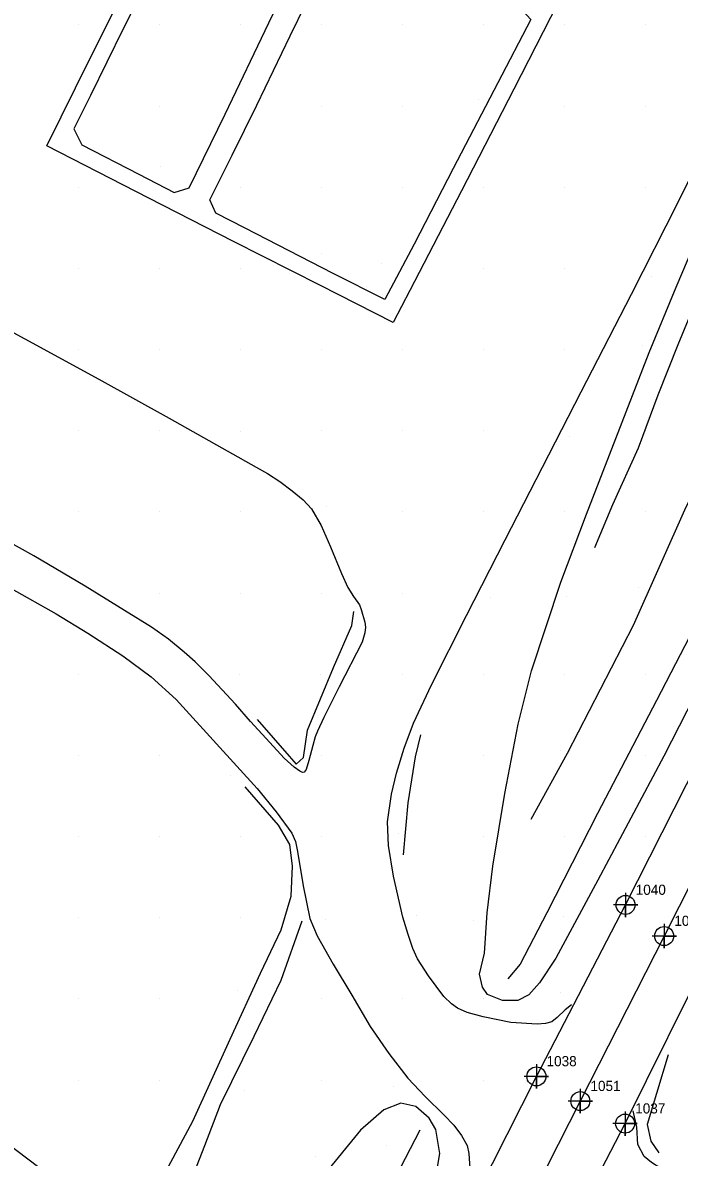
# Model space of a CAD drawing. Extents: x 2062781 to 2066835, y 358981 to 366501.
# Drawn here: x 2063525.7 to 2063687.7, y 360648.4 to 360927.9 of the extents above; entities that cross this region are included whole.
import ezdxf

# ---------------------------------------------------------------- set-up
doc = ezdxf.new("R2010")
doc.units = 0
for name, color, linetype in [('Exist DTM Crownline', 7, 'Continuous'), ('Exist DTM Crownline Cogo Number', 7, 'Continuous'), ('Exist DTM Crownline Cogo Point CELL', 7, 'Continuous'), ('Exist Roads EOP', 7, 'Continuous'), ('Exist Roads EOP Cogo Number', 7, 'Continuous'), ('Exist Roads EOP Cogo Point CELL', 7, 'Continuous'), ('PH Exist DTM Breakline', 7, 'Continuous'), ('PH Exist DTM Point', 7, 'Continuous')]:
    doc.layers.add(name, color=color, linetype=linetype)

msp = doc.modelspace()

# ---------------------------------------------------------------- linework, layer by layer
at = {"layer": 'Exist DTM Crownline'}
msp.add_lwpolyline([(2063750.55, 360833.69), (2063727.84, 360789.3), (2063705.93, 360746.41), (2063683.92, 360702.88), (2063663.24, 360662.2), (2063641.44, 360619.31), (2063619.27, 360575.63), (2063598.51, 360534.74), (2063576.26, 360491.01), (2063554.11, 360448.07), (2063531.69, 360403.69), (2063510.6, 360362.17), (2063489.74, 360321.58), (2063468.62, 360279.83), (2063447.14, 360237.46), (2063426.34, 360196.56), (2063406.83, 360158.2), (2063384.9, 360114.87), (2063362.69, 360071.39), (2063342.05, 360030.63), (2063319.97, 359987.39), (2063296.38, 359941.39)], dxfattribs=at)
at = {"layer": 'Exist DTM Crownline Cogo Point CELL'}
for points in [[(2063683.92, 360705.88), (2063683.92, 360699.88), (2063683.92, 360702.88), (2063686.92, 360702.88), (2063680.92, 360702.88)], [(2063683.92, 360705.88), (2063683.92, 360699.88), (2063683.92, 360702.88), (2063686.92, 360702.88), (2063680.92, 360702.88)], [(2063683.92, 360705.88), (2063683.92, 360699.88), (2063683.92, 360702.88), (2063686.92, 360702.88), (2063680.92, 360702.88)], [(2063663.24, 360665.2), (2063663.24, 360659.2), (2063663.24, 360662.2), (2063666.24, 360662.2), (2063660.24, 360662.2)], [(2063663.24, 360665.2), (2063663.24, 360659.2), (2063663.24, 360662.2), (2063666.24, 360662.2), (2063660.24, 360662.2)], [(2063663.24, 360665.2), (2063663.24, 360659.2), (2063663.24, 360662.2), (2063666.24, 360662.2), (2063660.24, 360662.2)]]:
    msp.add_lwpolyline(points, dxfattribs=at)
for centre in [(2063683.92, 360702.88), (2063683.92, 360702.88), (2063683.92, 360702.88), (2063663.24, 360662.2), (2063663.24, 360662.2), (2063663.24, 360662.2)]:
    msp.add_circle(centre, 2.34, dxfattribs=at)
at = {"layer": 'Exist Roads EOP'}
for points in [[(2063286.47, 359947.64), (2063309.41, 359993.28), (2063331.5, 360036.62), (2063353.47, 360079.37), (2063374.09, 360120.61), (2063394.89, 360165.38), (2063417.4, 360208.71), (2063436.23, 360246.03), (2063449.27, 360270.89), (2063451.38, 360272.28), (2063457.84, 360285.06), (2063479.58, 360327.99), (2063500.63, 360369.12), (2063521.45, 360410.21), (2063543.5, 360453.45), (2063565.77, 360497.25), (2063587.25, 360539.79), (2063609.2, 360582.5), (2063630.76, 360625.39), (2063652.41, 360668.3), (2063674.4, 360710.54), (2063695.41, 360752.05), (2063717.28, 360794.95), (2063739.23, 360837.72)], [(2063307.08, 359936.09), (2063330.79, 359982.25), (2063353.21, 360026.63), (2063373.94, 360067.35), (2063395.33, 360109.66), (2063417.3, 360152.86), (2063438.53, 360194.57), (2063458.78, 360234.01), (2063479.37, 360275.02), (2063500.83, 360316.36), (2063521.71, 360358), (2063542.56, 360398.65), (2063564.98, 360442.66), (2063586.95, 360486.19), (2063608.7, 360528.89), (2063630.33, 360571.32), (2063652.02, 360613.69), (2063674.28, 360656.66), (2063695.45, 360699.25), (2063716.63, 360740.88), (2063738.76, 360783.94), (2063760.61, 360827.22)]]:
    msp.add_lwpolyline(points, dxfattribs=at)
at = {"layer": 'Exist Roads EOP Cogo Point CELL'}
for points in [[(2063674.4, 360713.54), (2063674.4, 360707.54), (2063674.4, 360710.54), (2063677.4, 360710.54), (2063671.4, 360710.54)], [(2063674.4, 360713.54), (2063674.4, 360707.54), (2063674.4, 360710.54), (2063677.4, 360710.54), (2063671.4, 360710.54)], [(2063674.4, 360713.54), (2063674.4, 360707.54), (2063674.4, 360710.54), (2063677.4, 360710.54), (2063671.4, 360710.54)], [(2063652.41, 360671.3), (2063652.41, 360665.3), (2063652.41, 360668.3), (2063655.41, 360668.3), (2063649.41, 360668.3)], [(2063652.41, 360671.3), (2063652.41, 360665.3), (2063652.41, 360668.3), (2063655.41, 360668.3), (2063649.41, 360668.3)], [(2063652.41, 360671.3), (2063652.41, 360665.3), (2063652.41, 360668.3), (2063655.41, 360668.3), (2063649.41, 360668.3)], [(2063674.28, 360659.66), (2063674.28, 360653.66), (2063674.28, 360656.66), (2063677.28, 360656.66), (2063671.28, 360656.66)], [(2063674.28, 360659.66), (2063674.28, 360653.66), (2063674.28, 360656.66), (2063677.28, 360656.66), (2063671.28, 360656.66)], [(2063674.28, 360659.66), (2063674.28, 360653.66), (2063674.28, 360656.66), (2063677.28, 360656.66), (2063671.28, 360656.66)]]:
    msp.add_lwpolyline(points, dxfattribs=at)
for centre in [(2063674.4, 360710.54), (2063674.4, 360710.54), (2063674.4, 360710.54), (2063652.41, 360668.3), (2063652.41, 360668.3), (2063652.41, 360668.3), (2063674.28, 360656.66), (2063674.28, 360656.66), (2063674.28, 360656.66)]:
    msp.add_circle(centre, 2.34, dxfattribs=at)
at = {"layer": 'PH Exist DTM Breakline'}
for points in [[(2063678.54, 360972.77), (2063670.42, 360956.57), (2063657.72, 360932.72), (2063646.82, 360911.55), (2063633.92, 360886.48), (2063621.23, 360861.95), (2063617.05, 360854.08), (2063599.16, 360863.22), (2063577.75, 360874.01), (2063556.85, 360884.68), (2063531.72, 360897.61), (2063542.27, 360919.02), (2063554.37, 360943.16), (2063565.61, 360965.48), (2063580.36, 360994.68), (2063591.85, 361017.38), (2063576.28, 361025.24), (2063559.03, 361034), (2063543.83, 361041.84)], [(2063606.99, 360949.8), (2063624.13, 360940.98), (2063625.57, 360943.73), (2063635.46, 360938.6), (2063641.87, 360935.32), (2063648.23, 360931.78), (2063651, 360928.72), (2063642.94, 360913.13), (2063631.87, 360891.98), (2063622.27, 360873.33), (2063615.02, 360859.7), (2063602.29, 360866.14), (2063580.56, 360877.28), (2063573.36, 360881), (2063571.9, 360884.29), (2063577.41, 360895.28), (2063583.48, 360907.62), (2063591.69, 360924.74), (2063599.4, 360940.54), (2063603.21, 360948.2), (2063606.99, 360949.79)], [(2063769.13, 360934.13), (2063753.41, 360901.59), (2063739.18, 360874.1), (2063723.57, 360843.53), (2063709.42, 360816.29), (2063694.88, 360785.61), (2063682, 360760.9), (2063667.48, 360733.07), (2063654.96, 360708.58), (2063648.43, 360695.96), (2063645.39, 360692.37)], [(2063666.86, 360798.65), (2063671.28, 360809.22), (2063677.59, 360823.14), (2063682.46, 360836.24), (2063687.4, 360848.66), (2063691.49, 360858.58), (2063696.36, 360870.05), (2063702.57, 360882.48), (2063708.01, 360895.86), (2063712.43, 360904.68), (2063715.46, 360908.07), (2063717.89, 360910.69)], [(2063661.04, 360685.94), (2063659.52, 360684.72), (2063657.54, 360682.82), (2063656.2, 360681.75), (2063654.69, 360681.32), (2063652.58, 360681.15), (2063646.14, 360681.54), (2063639.29, 360682.99), (2063635.33, 360684.05), (2063632.96, 360685.12), (2063631.5, 360686.17), (2063629.61, 360687.95), (2063625.79, 360693.09), (2063623.12, 360697.28), (2063621.9, 360699.77), (2063620.81, 360703.24), (2063619.51, 360707.53), (2063617.15, 360717.63), (2063615.92, 360725.2), (2063615.7, 360730.98), (2063616.67, 360737.86), (2063617.94, 360742.98), (2063619.79, 360749.16), (2063622.12, 360755.33), (2063626.53, 360764.82), (2063635.2, 360781.83), (2063644.72, 360800.5), (2063653.94, 360818.43), (2063663.49, 360836.99), (2063675.84, 360861.05), (2063687.32, 360883.55), (2063698.44, 360906.09)], [(2063726.74, 360882.19), (2063719.26, 360868.85), (2063710.19, 360852.38), (2063702.64, 360835.1), (2063689.23, 360808.58), (2063676.29, 360779.4), (2063659.96, 360747.82), (2063651.03, 360731.63)], [(2063699.04, 360776.93), (2063683.86, 360747.2), (2063667.54, 360716.63), (2063657.21, 360697.45), (2063653.16, 360691.35), (2063650.58, 360688.43), (2063647.84, 360686.99), (2063644.09, 360687.01), (2063640.38, 360688.5), (2063639.08, 360690.27), (2063638.4, 360693.46), (2063639.61, 360698.67), (2063640.28, 360708.57), (2063641.64, 360720.11), (2063644.6, 360738.03), (2063647.95, 360755.09), (2063651.21, 360768.2), (2063658.41, 360790.06), (2063664.79, 360806.84), (2063671.99, 360825.48), (2063680.21, 360846.67), (2063686.88, 360862.77), (2063693, 360877.04)], [(2063501.54, 360863.41), (2063526.26, 360850.07), (2063544.5, 360840.06), (2063561.89, 360830.45), (2063583.33, 360818.42), (2063586.09, 360816.87), (2063589.18, 360814.9), (2063592.21, 360812.62), (2063594.89, 360810.39), (2063596.94, 360808.15), (2063599.37, 360804.04), (2063601.67, 360798.76), (2063604.33, 360792.23), (2063605.88, 360788.73), (2063607.31, 360786.55), (2063608.78, 360784.46), (2063609.23, 360783.36), (2063610.07, 360780.25), (2063610.24, 360778.96), (2063610.09, 360777.56), (2063609.41, 360775.28), (2063603.81, 360764.29), (2063600, 360756.77), (2063598.41, 360753.36), (2063597.83, 360751.99), (2063597.25, 360749.8), (2063596.32, 360746.17), (2063595.61, 360743.89), (2063595.11, 360743.23), (2063594.71, 360743.18), (2063594.09, 360743.49), (2063592.68, 360744.49), (2063590.25, 360746.67), (2063586.66, 360750.57), (2063581.94, 360755.77), (2063578.2, 360759.99), (2063571.67, 360767.09), (2063568.27, 360770.46), (2063565.58, 360772.83), (2063561.68, 360776.01), (2063557.5, 360778.95), (2063550.84, 360783.12), (2063541.14, 360789.1), (2063528.48, 360796.59), (2063517.81, 360802.51)], [(2063522.85, 360788.52), (2063534, 360782.28), (2063541.77, 360777.52), (2063550.45, 360771.96), (2063557.37, 360766.79), (2063563.54, 360761.14), (2063573.49, 360750.2), (2063583.53, 360739.22), (2063588.25, 360733.52), (2063592.08, 360728.25), (2063592.99, 360726.18), (2063593.52, 360723.75), (2063594.91, 360715.26), (2063596.55, 360707.2), (2063598.31, 360702.94), (2063602.31, 360695.98), (2063606.86, 360688.28), (2063611.45, 360680.62), (2063615.98, 360673.96), (2063620.69, 360667.87), (2063624.97, 360663.33), (2063629.69, 360658.76), (2063632.04, 360656.25), (2063633.94, 360653.72), (2063635.37, 360651.24), (2063635.76, 360649.32), (2063636.07, 360644.47)], [(2063583.54, 360756.21), (2063591.41, 360747.19), (2063593.19, 360745.23), (2063595, 360746.88), (2063595.95, 360753.63), (2063602.4, 360769.05), (2063606.88, 360779.4), (2063607.4, 360782.81)], [(2063619.66, 360722.93), (2063620.76, 360735.67), (2063622.62, 360747.04), (2063623.88, 360752.44)], [(2063398.94, 360747.31), (2063419.92, 360731.98), (2063442.95, 360715.96), (2063467.66, 360699.76), (2063485.8, 360678.5), (2063502, 360662.67), (2063518.48, 360654.42), (2063532.76, 360643.6), (2063539.4, 360633.02), (2063535.52, 360624.56), (2063534.04, 360612.46), (2063527.19, 360593.09), (2063518.43, 360582.03), (2063508.89, 360565.29), (2063502.6, 360545.3), (2063489.07, 360532.38)], [(2063545.03, 360628.54), (2063552.68, 360632.43), (2063558.66, 360640.41), (2063567.65, 360657.29), (2063576.88, 360677.43), (2063584.37, 360693.7), (2063589.46, 360704.44), (2063591.91, 360712.71), (2063592.3, 360720.07), (2063591.64, 360725.43), (2063588.81, 360730.24), (2063580.61, 360739.67)], [(2063594.6, 360706.53), (2063589.37, 360691.9), (2063582.71, 360678.1), (2063574.4, 360661.29), (2063570.55, 360651.21), (2063567.21, 360642.57), (2063563.36, 360635.87), (2063558.32, 360630.34), (2063552.62, 360626.8), (2063545.39, 360624.15), (2063539.35, 360622.39)], [(2063684.92, 360673.63), (2063682.04, 360664.1), (2063679.71, 360656.47), (2063680.66, 360652.36), (2063682.59, 360649.46)], [(2063627.49, 360643.01), (2063628.6, 360649.27), (2063627.62, 360655.21), (2063625.94, 360658.03), (2063622.72, 360660.84), (2063618.96, 360661.66), (2063614.76, 360660.04), (2063609.05, 360655.06), (2063599.8, 360643.76)], [(2063693.12, 360644.86), (2063687.05, 360645.19), (2063682.87, 360645.79), (2063680.76, 360647.08), (2063678.97, 360648.58), (2063677.45, 360651.5), (2063677.21, 360655.76), (2063676.26, 360659.82)], [(2063623.67, 360655.08), (2063617.69, 360643.47), (2063602.63, 360617.04), (2063589.87, 360595.83), (2063577.35, 360574.75), (2063566.03, 360554.96), (2063558.71, 360541), (2063550.41, 360524.93), (2063543.22, 360512.56), (2063539.25, 360504.97), (2063535.55, 360498.08)]]:
    msp.add_lwpolyline(points, dxfattribs=at)
msp.add_lwpolyline([(2063596.84, 360954.83), (2063574.14, 360966.09), (2063569.69, 360964.88), (2063560.7, 360946.6), (2063550.53, 360926.4), (2063542.48, 360910.01), (2063538.35, 360901.75), (2063540.29, 360897.85), (2063554.37, 360890.63), (2063563.06, 360886.1), (2063566.78, 360887.26), (2063575.65, 360905.42), (2063586.46, 360927.91), (2063597.78, 360950.72)], close=True, dxfattribs=at)
at = {"layer": 'PH Exist DTM Point'}
for p, q in [((2063539.37, 360927.39), (2063539.37, 360927.39)), ((2063559.37, 360927.39), (2063559.37, 360927.39)), ((2063579.37, 360927.39), (2063579.37, 360927.39)), ((2063599.37, 360927.39), (2063599.37, 360927.39)), ((2063619.37, 360927.39), (2063619.37, 360927.39)), ((2063639.37, 360927.39), (2063639.37, 360927.39)), ((2063659.37, 360927.39), (2063659.37, 360927.39)), ((2063679.37, 360927.39), (2063679.37, 360927.39)), ((2063559.37, 360907.39), (2063559.37, 360907.39)), ((2063599.37, 360907.39), (2063599.37, 360907.39)), ((2063619.37, 360907.39), (2063619.37, 360907.39)), ((2063638.17, 360909.01), (2063638.17, 360909.01)), ((2063659.37, 360907.39), (2063659.37, 360907.39)), ((2063679.37, 360907.39), (2063679.37, 360907.39)), ((2063559.73, 360892.59), (2063559.73, 360892.59)), ((2063539.37, 360887.39), (2063539.37, 360887.39)), ((2063579.39, 360887.38), (2063579.39, 360887.38)), ((2063599.37, 360887.39), (2063599.37, 360887.39)), ((2063619.37, 360887.39), (2063619.37, 360887.39)), ((2063639.37, 360887.39), (2063639.37, 360887.39)), ((2063659.37, 360887.39), (2063659.37, 360887.39)), ((2063679.39, 360887.38), (2063679.39, 360887.38)), ((2063599.31, 360871.18), (2063599.31, 360871.18)), ((2063614.15, 360868.68), (2063614.15, 360868.68)), ((2063539.37, 360867.39), (2063539.37, 360867.39)), ((2063559.37, 360867.39), (2063559.37, 360867.39)), ((2063579.34, 360867.33), (2063579.34, 360867.33)), ((2063639.37, 360867.39), (2063639.37, 360867.39)), ((2063659.37, 360867.39), (2063659.37, 360867.39)), ((2063680.73, 360865.38), (2063680.73, 360865.38)), ((2063678.49, 360848.28), (2063678.49, 360848.28)), ((2063539.37, 360847.39), (2063539.37, 360847.39)), ((2063559.37, 360847.39), (2063559.37, 360847.39)), ((2063579.37, 360847.37), (2063579.37, 360847.37)), ((2063599.33, 360847.37), (2063599.33, 360847.37)), ((2063619.37, 360847.39), (2063619.37, 360847.39)), ((2063639.37, 360847.39), (2063639.37, 360847.39)), ((2063659.37, 360847.39), (2063659.37, 360847.39)), ((2063539.37, 360827.39), (2063539.37, 360827.39)), ((2063559.37, 360827.39), (2063559.37, 360827.39)), ((2063579.37, 360827.31), (2063579.37, 360827.31)), ((2063599.36, 360827.4), (2063599.36, 360827.4)), ((2063619.37, 360827.39), (2063619.37, 360827.39)), ((2063639.37, 360827.39), (2063639.37, 360827.39)), ((2063660.55, 360825.86), (2063660.55, 360825.86)), ((2063679.37, 360827.39), (2063679.37, 360827.39)), ((2063539.37, 360807.39), (2063539.37, 360807.39)), ((2063559.37, 360807.39), (2063559.37, 360807.39)), ((2063579.37, 360807.39), (2063579.37, 360807.39)), ((2063600.72, 360808.79), (2063600.72, 360808.79)), ((2063619.37, 360807.39), (2063619.37, 360807.39)), ((2063639.37, 360807.39), (2063639.37, 360807.39)), ((2063659.37, 360807.39), (2063659.37, 360807.39)), ((2063679.37, 360807.39), (2063679.37, 360807.39)), ((2063559.37, 360787.39), (2063559.37, 360787.39)), ((2063579.33, 360787.3), (2063579.33, 360787.3)), ((2063599.36, 360787.4), (2063599.36, 360787.4)), ((2063619.37, 360787.39), (2063619.37, 360787.39)), ((2063659.93, 360786.66), (2063659.93, 360786.66)), ((2063677.5, 360788.66), (2063677.5, 360788.66)), ((2063641.14, 360786.27), (2063641.14, 360786.27)), ((2063539.37, 360767.39), (2063539.37, 360767.39)), ((2063579.31, 360767.27), (2063579.31, 360767.27)), ((2063599.27, 360767.38), (2063599.27, 360767.38)), ((2063619.37, 360767.39), (2063619.37, 360767.39)), ((2063639.37, 360767.39), (2063639.37, 360767.39)), ((2063659.33, 360767.43), (2063659.33, 360767.43)), ((2063679.37, 360767.39), (2063679.37, 360767.39)), ((2063639.36, 360747.4), (2063639.36, 360747.4)), ((2063658.4, 360748.66), (2063658.4, 360748.66)), ((2063539.37, 360747.39), (2063539.37, 360747.39)), ((2063559.37, 360747.39), (2063559.37, 360747.39)), ((2063599.37, 360747.39), (2063599.37, 360747.39)), ((2063679.37, 360747.39), (2063679.37, 360747.39)), ((2063577.05, 360742.35), (2063577.05, 360742.35)), ((2063618.29, 360728.03), (2063618.29, 360728.03)), ((2063539.37, 360727.39), (2063539.37, 360727.39)), ((2063559.37, 360727.39), (2063559.37, 360727.39)), ((2063579.37, 360727.39), (2063579.37, 360727.39)), ((2063599.37, 360727.39), (2063599.37, 360727.39)), ((2063639.37, 360727.39), (2063639.37, 360727.39)), ((2063659.37, 360727.39), (2063659.37, 360727.39)), ((2063679.37, 360727.39), (2063679.37, 360727.39)), ((2063539.37, 360707.39), (2063539.37, 360707.39)), ((2063559.37, 360707.39), (2063559.37, 360707.39)), ((2063579.37, 360707.39), (2063579.37, 360707.39)), ((2063600.34, 360706.97), (2063600.34, 360706.97)), ((2063622.76, 360707.94), (2063622.76, 360707.94)), ((2063636.87, 360706.81), (2063636.87, 360706.81)), ((2063659.05, 360707.73), (2063659.05, 360707.73)), ((2063578.67, 360689.39), (2063578.67, 360689.39)), ((2063658.32, 360688.99), (2063658.32, 360688.99)), ((2063539.37, 360687.39), (2063539.37, 360687.39)), ((2063559.37, 360687.39), (2063559.37, 360687.39)), ((2063599.37, 360687.39), (2063599.37, 360687.39)), ((2063619.33, 360687.37), (2063619.33, 360687.37)), ((2063639.37, 360687.39), (2063639.37, 360687.39)), ((2063539.37, 360667.39), (2063539.37, 360667.39)), ((2063559.37, 360667.39), (2063559.37, 360667.39)), ((2063599.37, 360667.39), (2063599.37, 360667.39)), ((2063639.37, 360667.39), (2063639.37, 360667.39)), ((2063580.48, 360664.92), (2063580.48, 360664.92)), ((2063617.1, 360665.89), (2063617.1, 360665.89)), ((2063615.39, 360651.2), (2063615.39, 360651.2)), ((2063597.94, 360648.67), (2063597.94, 360648.67))]:
    msp.add_line(p, q, dxfattribs=at)

# ---------------------------------------------------------------- texts
at = {"layer": 'Exist DTM Crownline Cogo Number'}
for s, p in [('1050', (2063686.42, 360705.38)), ('1050', (2063686.42, 360705.38)), ('1050', (2063686.42, 360705.38)), ('1051', (2063665.74, 360664.7)), ('1051', (2063665.74, 360664.7)), ('1051', (2063665.74, 360664.7))]:
    msp.add_text(s, height=2.5, dxfattribs=at).set_placement(p)
at = {"layer": 'Exist Roads EOP Cogo Number'}
for s, p in [('1040', (2063676.9, 360713.04)), ('1040', (2063676.9, 360713.04)), ('1040', (2063676.9, 360713.04)), ('1038', (2063654.91, 360670.8)), ('1038', (2063654.91, 360670.8)), ('1038', (2063654.91, 360670.8)), ('1037', (2063676.78, 360659.16)), ('1037', (2063676.78, 360659.16)), ('1037', (2063676.78, 360659.16))]:
    msp.add_text(s, height=2.5, dxfattribs=at).set_placement(p)

doc.saveas('drawing.dxf')
